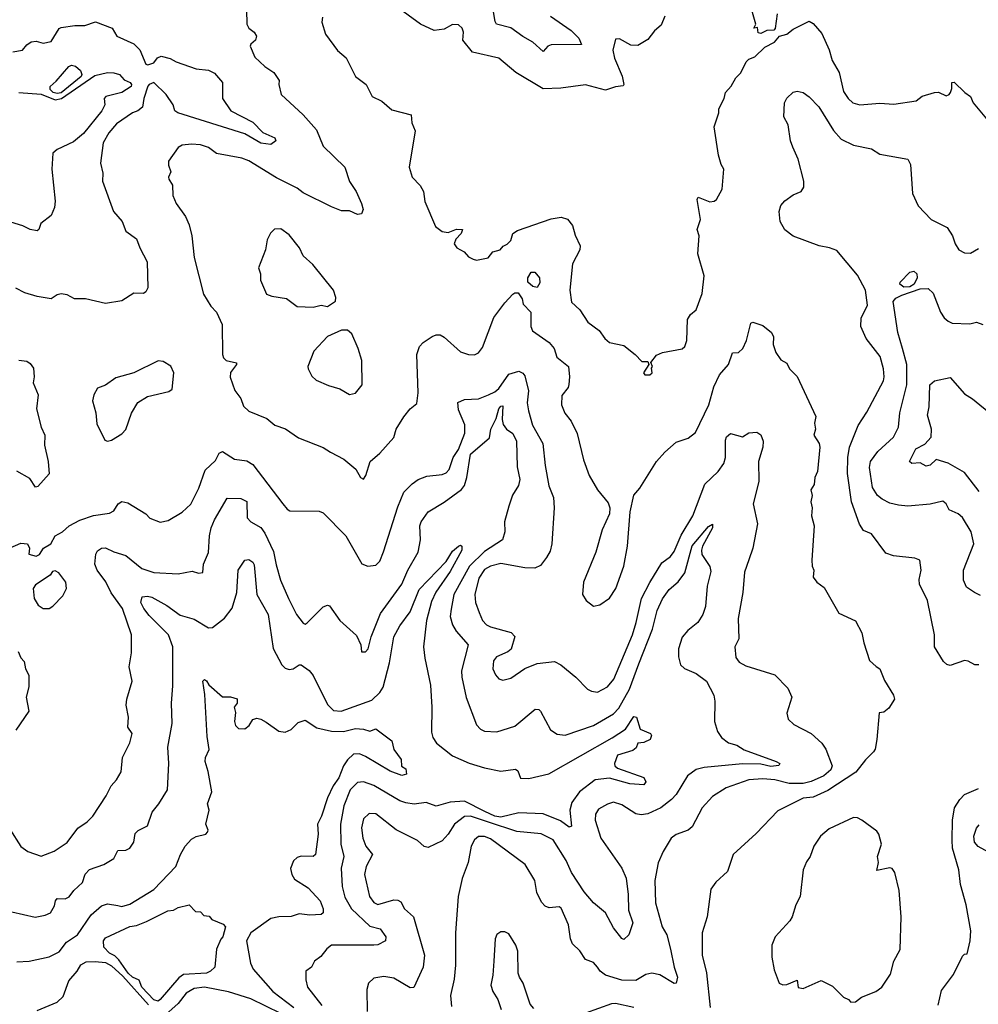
# Model space of a CAD drawing. Extents: x 1552294 to 1694791, y 811929 to 917222.
# Tile 307 of 643: x 1609369 to 1614124, y 889821 to 894707. Entities that reach past the tile are written whole.
import ezdxf

# ---------------------------------------------------------------- set-up
doc = ezdxf.new("R2010")
doc.units = 0

msp = doc.modelspace()

# ---------------------------------------------------------------- linework, layer by layer
at = {"layer": '0CON10XD'}
for points in [[(1612569.4, 894725), (1612550.6, 894679.4), (1612518.3, 894651.7), (1612485, 894608.6), (1612435, 894578.6), (1612400.3, 894580.3), (1612345, 894611.2), (1612325, 894610), (1612311.1, 894555), (1612319.4, 894515), (1612357.2, 894427.2), (1612366, 894385), (1612362, 894378), (1612325, 894373.5), (1612275, 894357.8), (1612175, 894384.3), (1612053, 894367), (1611965, 894362.9), (1611830, 894445), (1611745, 894516), (1611615, 894546.2), (1611566.7, 894605), (1611570, 894645), (1611564, 894665), (1611545, 894682), (1611515, 894683.3), (1611475, 894660), (1611425, 894653.3), (1611357.5, 894685), (1611235, 894773.3)], [(1612002.7, 894725), (1612105, 894653.2), (1612142.7, 894615), (1612155, 894584), (1612005, 894582.8), (1611989.5, 894575), (1611965, 894548.6), (1611915, 894595.9), (1611865, 894623.2), (1611805, 894666.7), (1611734.8, 894684.8), (1611727.7, 894697.7), (1611715, 894775.5)], [(1613126, 894735), (1613116.4, 894663.6), (1613110, 894655), (1613075, 894652.5), (1613045, 894637.5), (1613031.7, 894641.7), (1613028.3, 894668.3), (1613010, 894665), (1613020, 894685), (1612996.9, 894765)], [(1610493.8, 894755), (1610495.7, 894685), (1610506, 894665), (1610532, 894645), (1610544, 894625), (1610538, 894605), (1610516, 894585), (1610512.9, 894575), (1610535, 894520), (1610584.5, 894474.5), (1610629.2, 894445), (1610656, 894405), (1610654.3, 894385), (1610665.8, 894335), (1610775.8, 894235), (1610840.8, 894160.7), (1610875, 894079.2), (1610982.5, 893975), (1611004.6, 893904.6), (1611037.5, 893855), (1611063.8, 893795), (1611072.5, 893765), (1611065, 893743.3), (1611045, 893740), (1611005, 893758.8), (1610965, 893758), (1610915, 893778.6), (1610775, 893847.5), (1610745, 893870.4), (1610642.4, 893922.4), (1610505, 894006.9), (1610470, 894020), (1610345, 894042.7), (1610305, 894072.5), (1610265, 894086.1), (1610220.9, 894089.1), (1610175, 894083.3), (1610155, 894073.3), (1610106.5, 894005), (1610106.4, 893985), (1610118.1, 893951.9), (1610106.2, 893925), (1610108.8, 893915), (1610126, 893885), (1610128.8, 893835), (1610144.4, 893794.4), (1610190.9, 893730.9), (1610208.9, 893688.9), (1610223.1, 893635), (1610235, 893527.5), (1610280, 893345), (1610317.1, 893285), (1610344.6, 893254.6), (1610372.5, 893195), (1610374.3, 893045), (1610379.2, 893029.2), (1610392.5, 893015), (1610443.8, 893003.8), (1610444, 892995), (1610414.6, 892955.4), (1610412.8, 892932.8), (1610436.5, 892866.5), (1610465, 892826.2), (1610478.9, 892788.9), (1610505, 892764.2), (1610595, 892728), (1610635, 892694), (1610687, 892677), (1610751.7, 892631.7), (1610875, 892583.1), (1610911.1, 892561.1), (1610976.4, 892526.4), (1611036.6, 892476.6), (1611060, 892435), (1611075, 892427.5), (1611085.8, 892444.2), (1611107.5, 892515), (1611155, 892555.7), (1611225, 892634), (1611235.7, 892675), (1611275, 892736.7), (1611305, 892776.2), (1611338.1, 892801.9), (1611345.6, 892855), (1611338.5, 893045), (1611351.9, 893085), (1611370, 893105), (1611415, 893134.3), (1611435, 893142.9), (1611455, 893142.9), (1611475, 893132), (1611555, 893059.2), (1611595, 893045.8), (1611625, 893044.3), (1611645, 893054.2), (1611665, 893080), (1611721.3, 893228.7), (1611775, 893301.9), (1611815, 893344.4), (1611825, 893351.1), (1611840.8, 893350.8), (1611861.2, 893321.2), (1611866.7, 893295), (1611904.5, 893255), (1611904.7, 893185), (1611912.7, 893162.7), (1611994.5, 893105), (1612019.5, 893075), (1612032.6, 893032.6), (1612090.5, 892985), (1612096.2, 892935), (1612093.1, 892896.9), (1612088.8, 892881.2), (1612057.9, 892842.1), (1612056.9, 892795), (1612072.2, 892755), (1612103.7, 892713.7), (1612135, 892653.3), (1612165, 892522.5), (1612194.3, 892445), (1612234.5, 892374.5), (1612288.8, 892308.8), (1612296.2, 892285), (1612294, 892255), (1612258, 892175), (1612227.5, 892065), (1612165.8, 891915), (1612161.2, 891855), (1612178.8, 891825), (1612215, 891796.2), (1612246.8, 891803.2), (1612295, 891835.8), (1612326.7, 891885), (1612365.7, 891995.7), (1612383.1, 892095), (1612396.7, 892265), (1612415, 892347.5), (1612445, 892382.5), (1612528, 892515), (1612568.8, 892561.2), (1612625, 892610.6), (1612685, 892630), (1612720.9, 892659.1), (1612787.8, 892795), (1612812.2, 892885), (1612840.9, 892945), (1612884.2, 892995), (1612905, 893053.3), (1612935, 893056), (1612955.5, 893074.5), (1612974.4, 893115), (1612995, 893200), (1613005, 893206.2), (1613055, 893189.2), (1613097.5, 893155), (1613107.6, 893132.4), (1613105.8, 893095), (1613120, 893055), (1613145, 893018.8), (1613175, 893002.5), (1613187.5, 892975), (1613225.8, 892935.8), (1613318.3, 892738.3), (1613312, 892705), (1613316.2, 892675), (1613308.8, 892645), (1613334.3, 892604.3), (1613338.6, 892585), (1613326, 892465), (1613314, 892435), (1613310.5, 892399.5), (1613293.6, 892373.6), (1613300, 892345), (1613293.8, 892315), (1613300, 892285), (1613296.7, 892245), (1613310, 892195), (1613298.8, 892025), (1613300, 891995), (1613308.8, 891975), (1613305, 891940), (1613323.3, 891915), (1613358.8, 891888.8), (1613432.5, 891762.5), (1613515, 891723.3), (1613546.1, 891663.9), (1613555.8, 891615), (1613585, 891527.5), (1613617.5, 891497.5), (1613636, 891485), (1613658, 891428), (1613703.8, 891355), (1613708.8, 891335), (1613679.5, 891290.5), (1613655, 891270), (1613633, 891267), (1613620.9, 891135), (1613612.9, 891087.1), (1613605, 891073.3), (1613565, 891034), (1613517.2, 890972.8), (1613377.7, 890882.3), (1613305, 890849), (1613255, 890843.5), (1613129.3, 890780.7), (1613021.7, 890668.3), (1612908, 890565), (1612879.7, 890480.3), (1612822.4, 890427.6), (1612797.9, 890392.1), (1612779.4, 890255), (1612754.4, 890175.6)], [(1610871.2, 894718.8), (1610868, 894695), (1610886, 894635), (1610945, 894553.8), (1610987.9, 894517.9), (1611034.2, 894424.2), (1611087.5, 894385), (1611117.5, 894325), (1611165, 894302), (1611215, 894259.4), (1611310, 894235), (1611313.3, 894195), (1611331.2, 894155), (1611300, 893975), (1611316.2, 893925), (1611355, 893883.8), (1611372, 893855), (1611379.2, 893805), (1611430.9, 893680.9), (1611465, 893656.2), (1611495, 893650), (1611535, 893667.5), (1611565.9, 893665.9), (1611558.8, 893645), (1611532.7, 893617.3), (1611524, 893594), (1611537.5, 893575), (1611574.1, 893554.1), (1611595, 893530), (1611617.7, 893517.7), (1611635, 893514), (1611692.5, 893525), (1611715.9, 893554.1), (1611752.5, 893565), (1611767.5, 893582.5), (1611787.4, 893592.6), (1611805, 893611.2), (1611815.8, 893645), (1611838.9, 893661.1), (1612005, 893718.9), (1612055, 893727.5), (1612087, 893717), (1612111.4, 893685), (1612125, 893636.7), (1612149.1, 893585), (1612147.3, 893565), (1612110.6, 893495), (1612097.8, 893365), (1612106, 893305), (1612147, 893267), (1612187.5, 893205), (1612244, 893165), (1612271.2, 893125), (1612293.8, 893105), (1612365, 893090), (1612422.5, 893045), (1612455, 893010), (1612485, 893010), (1612490, 892995), (1612462.5, 892955), (1612470, 892945), (1612495, 892943.8)], [(1609335, 894547.2), (1609382, 894555), (1609405, 894582), (1609426.4, 894596.4), (1609450.7, 894600.7), (1609485, 894590), (1609525, 894598.8), (1609565, 894662.5), (1609575, 894668.8), (1609641.7, 894678.3), (1609691.7, 894678.3), (1609745, 894696), (1609827.5, 894665), (1609850, 894625), (1609935, 894587.5), (1609965, 894556.7), (1609995, 894486.7), (1610005, 894483.3), (1610035, 894491.9), (1610051.7, 894518.3), (1610070, 894525), (1610115, 894514.4), (1610145, 894496.9), (1610245, 894463.5), (1610306, 894456), (1610335, 894441.4), (1610374.2, 894395), (1610374.3, 894315), (1610416.2, 894255), (1610525, 894197.5), (1610575, 894146.7), (1610635, 894120), (1610639.2, 894105), (1610615, 894086.9), (1610565, 894093.8), (1610485, 894140.8), (1610153.8, 894245), (1610138, 894255), (1610130, 894285), (1610095.8, 894335), (1610035, 894395.8), (1610010.8, 894385), (1610005, 894376.2), (1609984.4, 894315), (1609978, 894272), (1609955, 894255.3), (1609928.1, 894245), (1609849.8, 894190.2), (1609811.3, 894145), (1609782.4, 894095), (1609769.4, 893995), (1609780.6, 893945), (1609780, 893905), (1609834.5, 893755), (1609876.9, 893705), (1609895, 893657.8), (1609948.9, 893618.9), (1609964.4, 893575), (1610001.5, 893505), (1610004.2, 893375.8), (1609994.3, 893355.7), (1609982.5, 893347.5), (1609935, 893349.5), (1609875, 893311.4), (1609795, 893298.1), (1609695, 893321.2), (1609641.2, 893321.2), (1609605, 893340.6), (1609575, 893345.7), (1609555, 893341.4), (1609525, 893321.9), (1609455, 893332.5), (1609395, 893351.2), (1609350, 893375)], [(1612495, 892943.8), (1612506.7, 892955), (1612502.5, 892977.5), (1612507.5, 892985), (1612500, 893005), (1612528.3, 893041.7), (1612557.5, 893055), (1612655, 893073.8), (1612668.8, 893085), (1612678.4, 893115), (1612681.1, 893218.9), (1612696.1, 893243.9), (1612725, 893267.5), (1612755, 893347.5), (1612764.5, 893435), (1612733.1, 893545), (1612739.2, 893635), (1612730, 893665), (1612746.2, 893715), (1612730, 893815), (1612735, 893826.7), (1612792.1, 893802.1), (1612814.4, 893805.6), (1612825.8, 893815), (1612852.9, 893865), (1612861.2, 893965), (1612848.3, 893988.3), (1612835.6, 894035), (1612813.8, 894175), (1612837.5, 894245), (1612837.5, 894265), (1612863.8, 894315), (1612870, 894345), (1612897.5, 894377.5), (1612921.2, 894418.8), (1612946.7, 894443.3), (1612972.5, 894497.5), (1612985, 894511.2), (1613015, 894522.5), (1613065, 894570), (1613113.3, 894595), (1613137.5, 894625), (1613175, 894634.4), (1613205, 894660), (1613285, 894700), (1613305, 894688.1), (1613347.5, 894637.5), (1613385, 894557.5), (1613398.8, 894505), (1613433.3, 894445), (1613455, 894351.2), (1613478.6, 894315), (1613501.2, 894295), (1613535.7, 894284.3), (1613635, 894293.1), (1613705, 894287.1), (1613815.8, 894304.2), (1613845, 894328), (1613906.2, 894346.2), (1613926.4, 894346.4), (1613965, 894328.8), (1613980, 894335), (1613986.7, 894345), (1613993.3, 894365), (1613992.5, 894395), (1614005, 894397.5), (1614056.7, 894345), (1614085.7, 894325.7), (1614098.8, 894295), (1614165, 894214)], [(1609555, 894339.7), (1609535, 894345.4), (1609520.1, 894360.1), (1609519.2, 894375), (1609549, 894401), (1609612.1, 894475), (1609625, 894480.9), (1609645, 894476.8), (1609670, 894455), (1609676.9, 894435), (1609673.9, 894425), (1609575, 894343.6), (1609555, 894339.7)], [(1609363.8, 894345), (1609475, 894337.3), (1609545, 894309.5), (1609575.4, 894315), (1609741, 894429), (1609803.9, 894443.9), (1609835, 894443.8), (1609864, 894435), (1609887.6, 894407.6), (1609916, 894395), (1609924, 894385), (1609921.2, 894375), (1609875.6, 894345), (1609795.8, 894325), (1609788.6, 894315), (1609790.8, 894285), (1609776.8, 894255), (1609685, 894142.4), (1609635, 894101.4), (1609555, 894062.5), (1609532.9, 894045), (1609528.6, 893965), (1609544.3, 893805.7), (1609540.8, 893775), (1609525.6, 893735), (1609473.3, 893695), (1609463.3, 893665), (1609455, 893658.8), (1609420, 893665), (1609385, 893683.3), (1609325, 893702)], [(1614126.2, 891505), (1614107.5, 891505), (1614074.3, 891524.3), (1614056.2, 891526.2), (1613985, 891501.8), (1613967.6, 891507.6), (1613952.1, 891522.1), (1613907.3, 891595), (1613906.4, 891655), (1613872, 891825), (1613832.9, 891905), (1613831.2, 891928.8), (1613841.2, 891975), (1613833.3, 892025), (1613810, 892035), (1613703, 892047), (1613665, 892059.2), (1613595, 892155.8), (1613555, 892172.5), (1613535, 892203.3), (1613495.3, 892315), (1613475.3, 892455), (1613477.7, 892535), (1613485.5, 892585), (1613527.8, 892692.2), (1613571.3, 892758.7), (1613653.1, 892915), (1613656.4, 892935), (1613653.3, 892975), (1613638.1, 893035), (1613568, 893125), (1613541.9, 893185), (1613543.3, 893225), (1613575, 893290), (1613564.4, 893365), (1613525, 893439.2), (1613421.5, 893561.5), (1613385.3, 893575.3), (1613334.3, 893584.3), (1613205, 893633.3), (1613164.7, 893664.7), (1613141.5, 893705), (1613135.5, 893755), (1613144.4, 893785), (1613165, 893808.6), (1613205, 893838.1), (1613246, 893855), (1613258.9, 893875), (1613259.2, 893905), (1613230, 894015), (1613204.7, 894074.7), (1613192.3, 894105), (1613180.8, 894185), (1613158.7, 894225), (1613163.4, 894295), (1613175, 894317.8), (1613205, 894347.1), (1613225, 894352.5), (1613255.4, 894345.4), (1613284.7, 894324.7), (1613333.6, 894275), (1613406.1, 894156.1), (1613444.2, 894114.2), (1613504.2, 894084.2), (1613595, 894065.5), (1613635, 894039.4), (1613775, 894014), (1613787.9, 893987.9), (1613797.5, 893845), (1613825, 893782.5), (1613890, 893715), (1613970, 893675), (1613996, 893635), (1614008.8, 893595), (1614026.7, 893565), (1614055, 893550), (1614085, 893548), (1614125, 893572)], [(1610825, 893280), (1610865, 893290), (1610895, 893283.8), (1610935, 893310), (1610937.7, 893327.7), (1610926.2, 893365), (1610822.7, 893492.7), (1610774.5, 893534.5), (1610756.2, 893575), (1610705, 893638.8), (1610665, 893668.6), (1610633.3, 893666.7), (1610613.2, 893646.8), (1610596, 893615), (1610587.5, 893565), (1610554.2, 893475), (1610563.8, 893445), (1610563.3, 893415), (1610593.3, 893345), (1610620, 893335), (1610693, 893323), (1610745, 893284), (1610825, 893280)], [(1611935, 893377.5), (1611915, 893382.5), (1611890, 893405), (1611888.8, 893425), (1611906.1, 893453.9), (1611925, 893453.8), (1611946.9, 893425), (1611948.5, 893401.5), (1611935, 893377.5)], [(1613755, 893379.6), (1613734.3, 893395), (1613735.8, 893405), (1613785, 893454), (1613805, 893458.8), (1613818.8, 893445), (1613820, 893425), (1613805.7, 893394.3), (1613785, 893380.7), (1613755, 893379.6)], [(1614135, 891850), (1614105, 891864.4), (1614065, 891891.5), (1614050.4, 891925), (1614050.7, 891975), (1614101.8, 892105), (1614088.9, 892165), (1614046.3, 892236.3), (1614025, 892254.7), (1613980, 892275), (1613964.3, 892305), (1613948.1, 892318.1), (1613885, 892303.2), (1613775, 892292.4), (1613728.1, 892298.1), (1613685, 892308.2), (1613646.9, 892326.9), (1613624.6, 892345), (1613600, 892385), (1613584.2, 892485), (1613589.4, 892515), (1613625, 892563.2), (1613703.9, 892635), (1613728.5, 892685), (1613735.4, 892755.4), (1613769.8, 892895), (1613769, 892995), (1613748.7, 893075), (1613724.8, 893155), (1613701.2, 893308.8), (1613715.6, 893324.4), (1613745, 893340.5), (1613835, 893370.7), (1613875, 893372.8), (1613900.2, 893350.2), (1613937.3, 893255), (1613955, 893226.9), (1613975, 893210), (1613995, 893200), (1614081.7, 893198.3), (1614115, 893205.7), (1614146, 893195)], [(1611005, 892846.2), (1611035, 892853.8), (1611067.5, 892895), (1611065.6, 893015), (1611048.6, 893075), (1611017.1, 893147.1), (1610995, 893166.2), (1610965, 893165.7), (1610895, 893134), (1610828.3, 893061.7), (1610798.8, 892985), (1610800, 892975), (1610818.3, 892938.3), (1610838.8, 892918.8), (1610900.8, 892890.8), (1610957.5, 892875), (1611005, 892846.2)], [(1609365, 893016.7), (1609405, 893012.9), (1609421.3, 893001.3), (1609436.7, 892976.7), (1609441.1, 892935), (1609436.2, 892905), (1609460.6, 892845), (1609451.4, 892775), (1609475.6, 892685), (1609492.9, 892645), (1609491.9, 892595), (1609510, 892515), (1609515, 892452.5), (1609459.5, 892390.5), (1609447, 892387), (1609419.4, 892429.4), (1609355, 892466)], [(1609805, 892616), (1609825, 892620), (1609875, 892652), (1609895, 892673.8), (1609924, 892755), (1609955, 892806.7), (1610002.3, 892837.7), (1610108.3, 892861.7), (1610125, 892873.3), (1610134.1, 892954.1), (1610117.9, 892987.9), (1610080.3, 893010.3), (1610055, 893014.3), (1609935, 892954), (1609845, 892930), (1609795, 892892.5), (1609755, 892877.5), (1609736.7, 892845), (1609730, 892815), (1609745.9, 892755.9), (1609750.9, 892700.9), (1609790.5, 892620.5), (1609805, 892616)], [(1609211.3, 892038.7), (1609375, 892108.8), (1609407.5, 892105), (1609416.7, 892085), (1609414, 892054), (1609450, 892045), (1609466.4, 892053.6), (1609487.5, 892085), (1609522.5, 892105), (1609544.3, 892145.7), (1609581.2, 892165), (1609614.3, 892195.7), (1609667.4, 892222.6), (1609735, 892246.9), (1609815, 892257.5), (1609835, 892270), (1609858, 892305), (1609875, 892315.8), (1609905, 892310), (1609994.1, 892254.1), (1610015, 892233.3), (1610065, 892214), (1610105, 892222), (1610175, 892262.5), (1610217.1, 892302.9), (1610257.7, 892382.3), (1610288.9, 892471.1), (1610340.3, 892519.7), (1610358, 892555), (1610375, 892564), (1610435, 892526.2), (1610495, 892518.1), (1610525, 892499.6), (1610674.7, 892304.7), (1610695, 892277.5), (1610708.8, 892268.8), (1610855, 892267.5), (1610875, 892260), (1610986.9, 892145), (1611066.8, 892006.8), (1611095, 891994.2), (1611135, 891999.2), (1611155, 892020), (1611174, 892066), (1611245, 892288.8), (1611275, 892361.4), (1611316.1, 892403.9), (1611345, 892424.3), (1611389.1, 892440.9), (1611465, 892449.1), (1611485, 892458.9), (1611498.5, 892475), (1611519.2, 892535), (1611545, 892574.4), (1611576.5, 892655), (1611576.2, 892696.2), (1611545, 892771.2), (1611543, 892807), (1611575, 892821.4), (1611645, 892825.4), (1611694, 892846), (1611725, 892859.7), (1611745, 892877.3), (1611795, 892947.8), (1611845, 892962), (1611865, 892952), (1611875, 892938.8), (1611893.6, 892865), (1611886.2, 892805), (1611893.3, 892765), (1611913.2, 892695), (1611964, 892604), (1611975.4, 892494.6), (1611993.7, 892393.7), (1612017.3, 892335), (1612019.5, 892285), (1612008.8, 892105), (1612000.6, 892069.4), (1611982.6, 892037.4), (1611952.5, 891997.5), (1611925, 891984.5), (1611875, 891986.7), (1611755, 892008.2), (1611705, 891995.6), (1611675, 891977.9), (1611646.7, 891935), (1611626.3, 891855), (1611630, 891815), (1611648.8, 891765)], [(1614128.6, 892365), (1614055, 892460), (1613975.4, 892505.4), (1613915, 892523.8), (1613885, 892495.7), (1613865, 892491.1), (1613835, 892508.5), (1613795, 892504.6), (1613782.2, 892515), (1613815, 892577.7), (1613858.9, 892601.1), (1613890, 892635), (1613892.2, 892675), (1613871.9, 892745), (1613881.1, 892785), (1613884.2, 892895), (1613907.5, 892915), (1613985, 892931.2), (1614055, 892850), (1614095, 892826), (1614194.4, 892744.4)], [(1609319.5, 890689.5), (1609374.7, 890604.7), (1609409.4, 890579.4), (1609475, 890556.7), (1609539.4, 890580.6), (1609605, 890623.3), (1609657.1, 890695), (1609703.9, 890726.1), (1609731.9, 890755), (1609797.1, 890855), (1609821.9, 890905), (1609848.6, 890935), (1609872.5, 890975), (1609878.9, 891045), (1609915, 891118.8), (1609926.2, 891165), (1609906, 891196), (1609909.2, 891245), (1609897.5, 891305), (1609900.6, 891335), (1609926.5, 891425), (1609911.4, 891495), (1609922.9, 891565), (1609923.1, 891655), (1609878.7, 891785), (1609822.3, 891862.3), (1609796.7, 891916.7), (1609753.9, 891975), (1609741.1, 892005), (1609746.7, 892055), (1609755, 892070.8), (1609775, 892084.3), (1609795, 892085.6), (1609835, 892065.5), (1609895, 892047.3), (1609975, 891983.8), (1610035, 891963.2), (1610155, 891956.5), (1610225, 891970), (1610255, 891960.8), (1610276.5, 891963.5), (1610280.8, 892005), (1610305, 892062.5), (1610310.3, 892145), (1610319.4, 892185), (1610335, 892225.6), (1610397.4, 892332.6), (1610465, 892331.5), (1610495, 892316), (1610497.5, 892235), (1610515, 892215.6), (1610565, 892186.5), (1610585, 892159.4), (1610628, 892068), (1610640.8, 892000.8), (1610663.1, 891925), (1610702.1, 891835), (1610741.5, 891755), (1610775, 891712), (1610785, 891706.7), (1610795, 891713.3), (1610875, 891793.3), (1610895, 891801.2), (1610905, 891798.8), (1610956.2, 891725), (1611040.3, 891650.3), (1611061.2, 891605), (1611065, 891570), (1611085, 891570), (1611097.5, 891585), (1611112.9, 891645), (1611159.1, 891760.9), (1611264.6, 891905), (1611294.8, 891975.2), (1611345.4, 892065), (1611356.9, 892125), (1611353.2, 892195), (1611360, 892215), (1611395.6, 892265), (1611475, 892312.1), (1611560.4, 892375), (1611575.2, 892394.8), (1611587.4, 892435), (1611605, 892550.3), (1611698.9, 892631.1), (1611705.4, 892675), (1611732.2, 892727.8), (1611745, 892775.6), (1611755, 892788.2), (1611765, 892790), (1611762.5, 892722.5), (1611767.4, 892697.4), (1611784.4, 892675), (1611815, 892653.5), (1611833.9, 892615), (1611837.3, 892487.3), (1611849.5, 892425), (1611843.3, 892395), (1611813.3, 892346.7), (1611795, 892292), (1611773.4, 892215), (1611774.6, 892165.4), (1611763.3, 892125), (1611675, 892067.1), (1611599.7, 891995), (1611522.6, 891855), (1611508.7, 891781.3), (1611503.8, 891745), (1611515, 891704), (1611533.2, 891673.2), (1611593.3, 891605), (1611561.1, 891475), (1611561.8, 891445), (1611584.1, 891344.1), (1611635, 891208), (1611655, 891186.9), (1611675, 891176.7), (1611735, 891173.6), (1611825, 891201.5), (1611925.6, 891285.6), (1611943.3, 891283.3), (1611952.5, 891275), (1612002.7, 891182.7), (1612035, 891160.6), (1612075, 891156.5), (1612215, 891204.8), (1612315, 891261.6), (1612340.4, 891289.6), (1612394, 891385), (1612439.4, 891510.6), (1612508.2, 891681.8), (1612530.7, 891775), (1612556.9, 891833.1), (1612590.7, 891879.3), (1612635, 891917.7), (1612668.6, 891961.4), (1612705, 892095.2), (1612785, 892191.8), (1612805, 892203.3), (1612805.4, 892185), (1612755.6, 892095), (1612750.6, 892075), (1612752.4, 892052.4), (1612792.7, 891992.7), (1612797.8, 891967.8), (1612779.5, 891895), (1612771.5, 891795), (1612757.3, 891755), (1612732.7, 891715), (1612683.3, 891675), (1612655, 891643.1), (1612636.2, 891585), (1612636.4, 891545), (1612647.1, 891505), (1612666.5, 891486.5), (1612725, 891462.2), (1612775, 891424.2), (1612811.9, 891355), (1612817.8, 891325), (1612815.6, 891225), (1612830.6, 891175), (1612850, 891145), (1612885, 891118.6), (1612927, 891107), (1612963.3, 891083.3), (1613120.6, 891025), (1613139.2, 891015), (1613134.4, 891005.6), (1613095, 891001.6), (1613045, 891012.3), (1612955, 891013.6), (1612764.4, 890995.6), (1612725, 890986.8), (1612680.9, 890955), (1612625, 890861.9), (1612602.2, 890837.8), (1612548.5, 890795), (1612485, 890766.2), (1612451.7, 890761.7), (1612425, 890765.3), (1612355, 890810), (1612315, 890823.1), (1612285, 890814.3), (1612240.2, 890789.8), (1612224.6, 890765), (1612223.8, 890735), (1612252.3, 890645), (1612356.1, 890496.1), (1612377.4, 890447.4), (1612388, 890365), (1612388.8, 890288.8), (1612410.6, 890225), (1612390, 890165), (1612365, 890142.5), (1612355, 890146.7), (1612315, 890200), (1612275, 890274.4), (1612215, 890324.6), (1612169.6, 890379.6), (1612106.9, 890475), (1612079.7, 890535), (1612015, 890636.2), (1611955, 890667.1), (1611835, 890678.9), (1611695, 890724.1), (1611605, 890754.8), (1611575, 890752.5), (1611525.5, 890715), (1611494.6, 890665), (1611465, 890631.5), (1611395, 890598.9), (1611375, 890604.5), (1611342.9, 890632.9), (1611236.9, 890686.9), (1611135, 890766.2), (1611101.7, 890768.3), (1611075, 890742), (1611064.2, 890695.8), (1611070.9, 890645), (1611085.8, 890605.8), (1611119.6, 890565), (1611086.8, 890505), (1611079.5, 890465), (1611104.7, 890355), (1611125, 890326.2), (1611145, 890315.9), (1611225, 890338.5), (1611245, 890337.3), (1611259.1, 890329.1), (1611276.9, 890295), (1611322.2, 890255), (1611377.5, 890065), (1611370.8, 890005), (1611324, 889905), (1611305, 889902.3), (1611225, 889950), (1611175, 889959.4), (1611125, 889950.8), (1611099.2, 889925), (1611090.8, 889895), (1611092.5, 889785)], [(1611648.8, 891765), (1611665.3, 891725.3), (1611685, 891704.6), (1611705, 891694), (1611806.1, 891666.1), (1611825.3, 891645.3), (1611807.4, 891582.6), (1611790.6, 891569.4), (1611734, 891545), (1611718.6, 891525), (1611715.6, 891485), (1611728.6, 891455), (1611745, 891436), (1611765, 891430), (1611805, 891440), (1611875, 891487.1), (1611935, 891512), (1612022.5, 891522.5), (1612053.8, 891505), (1612128, 891445), (1612186.2, 891385), (1612205, 891374.2), (1612235, 891370), (1612285, 891395.6), (1612316.9, 891435), (1612408.1, 891655), (1612427.4, 891715), (1612453, 891835), (1612495, 891913.6), (1612555, 892012.2), (1612596.4, 892043.6), (1612615, 892067.1), (1612650.5, 892149.5), (1612708.7, 892245), (1612767.7, 892402.3), (1612833.8, 892465), (1612862.3, 892505), (1612869.4, 892535), (1612870.3, 892619.7), (1612875, 892636.7), (1612895, 892653.3), (1612955, 892636.2), (1612985, 892656.2), (1613025, 892660), (1613045, 892646.7), (1613057.5, 892615), (1613055.4, 892585), (1613034.4, 892515), (1613034.7, 892415.3), (1613007.8, 892305), (1613028.1, 892205), (1613005.5, 892084.5), (1612985.9, 892025.9), (1612964.5, 891965), (1612956.7, 891865), (1612932.2, 891735), (1612936, 891635), (1612915.8, 891595), (1612921.3, 891541.3), (1612938.5, 891518.5), (1612970.2, 891500.2), (1613115, 891456.2), (1613179.5, 891389.5), (1613198.8, 891345), (1613174, 891265), (1613181.2, 891235), (1613208.8, 891208.8), (1613295, 891164.3), (1613347.2, 891117.2), (1613367.4, 891087.4), (1613398.7, 891005), (1613392.8, 890985), (1613357.3, 890955), (1613295, 890926.4), (1613255, 890916.6), (1613185.8, 890915.8), (1613115.3, 890934.7), (1613055, 890940.2), (1612985.3, 890934.7), (1612873.8, 890895), (1612805, 890851.4), (1612754.5, 890795), (1612705, 890700.8), (1612685, 890684.3), (1612625, 890663.1), (1612600, 890645), (1612560.6, 890579.4), (1612536.6, 890523.4), (1612519.5, 890435), (1612522.2, 890325), (1612555.9, 890205), (1612578.4, 890165), (1612597.4, 890095), (1612614.7, 890005.3), (1612631.6, 889955), (1612625, 889925.6), (1612615, 889923.8), (1612545, 889966.6), (1612505, 889975.9), (1612475, 889969.1), (1612425, 889938.5), (1612355, 889940), (1612275, 889965.2), (1612248.6, 889985), (1612235, 890005.6), (1612215, 890028.1), (1612175, 890044), (1612146.8, 890086.8), (1612111.3, 890121.3), (1612100.6, 890145), (1612091.4, 890215), (1612055, 890297.5), (1612045, 890303.8), (1611995, 890299.2), (1611975, 890307.5), (1611957, 890327), (1611934.5, 890375), (1611924.4, 890435), (1611876.7, 890515), (1611705, 890642.4), (1611675, 890653.5), (1611645, 890652.9), (1611625, 890637.1), (1611608.5, 890605), (1611592.7, 890525), (1611563.3, 890445), (1611544.6, 890355.4), (1611530.4, 890175), (1611530.9, 890015), (1611524.6, 889945), (1611506.4, 889865), (1611510.2, 889810.2)], [(1609329.3, 890279.3), (1609445, 890252.5), (1609495, 890262.7), (1609521.1, 890275), (1609541.3, 890308.7), (1609546.1, 890333.9), (1609554.7, 890345.3), (1609595, 890344.6), (1609615, 890354.5), (1609637.1, 890385), (1609679.6, 890425), (1609693.4, 890466.6), (1609715, 890489.1), (1609785.4, 890514.6), (1609835, 890544.2), (1609855.8, 890584.2), (1609895, 890585.8), (1609915, 890596), (1609935.7, 890625), (1609942.4, 890667.6), (1609956.3, 890683.7), (1610003.4, 890706.6), (1610026.4, 890773.6), (1610059.5, 890815), (1610101.9, 890885), (1610109.1, 891015), (1610103.8, 891096.2), (1610125.5, 891215), (1610121.1, 891315), (1610129.1, 891400.9), (1610128.2, 891595), (1610106.4, 891655), (1610010.9, 891750.9), (1609983.8, 891785), (1609969.7, 891815), (1609977.1, 891842.9), (1610003.3, 891846.7), (1610025, 891840.7), (1610099, 891799), (1610165, 891751.5), (1610235, 891732.1), (1610305, 891689.4), (1610325, 891690), (1610385, 891737.1), (1610422.7, 891787.3), (1610446.2, 891865), (1610452, 891975), (1610485, 892024.5), (1610505, 892027.3), (1610524.5, 892015), (1610531.3, 892001.3), (1610545.9, 891855), (1610601.6, 891755), (1610626.2, 891586.2), (1610668.9, 891505), (1610685, 891488.1), (1610705, 891482.9), (1610725, 891485.8), (1610755, 891506), (1610765, 891506), (1610805, 891476.8), (1610825, 891453.1), (1610895, 891308.5), (1610925, 891278.9), (1610963.8, 891275), (1611115, 891329.6), (1611155, 891368.2), (1611172.2, 891395), (1611202.7, 891515), (1611225.2, 891645), (1611255, 891699.6), (1611305, 891769.1), (1611351.1, 891878.9), (1611485, 892018.9), (1611515, 892070), (1611545, 892094.4), (1611555, 892098.9), (1611562, 892095), (1611561.5, 892075), (1611505, 891967.9), (1611433.7, 891866.3), (1611410.8, 891819.2), (1611386.9, 891725), (1611372.2, 891595), (1611377.9, 891537.9), (1611407.1, 891405), (1611412.9, 891295), (1611410.9, 891170.9), (1611418.6, 891145), (1611437.2, 891117.2), (1611515, 891053.5), (1611597.8, 891017.8), (1611675, 890994.6), (1611755, 890978.1), (1611827.5, 890987.5), (1611839.1, 890979.1), (1611853.7, 890943.7), (1611895, 890941.8), (1611994.3, 890965), (1612307.3, 891142.7), (1612373.6, 891186.4), (1612415, 891249.2), (1612428.8, 891245), (1612446.9, 891186.9), (1612497.5, 891165), (1612502.5, 891155), (1612495.9, 891134.1), (1612465, 891120), (1612435, 891117.5), (1612427.3, 891092.7), (1612410.3, 891079.7), (1612335, 891057.5), (1612318.6, 891015), (1612320.6, 891005), (1612335, 890992.7), (1612465, 890946.9), (1612474.2, 890925), (1612465, 890910), (1612395, 890915.4), (1612295, 890942.5), (1612224.2, 890935), (1612145.3, 890874.7), (1612107.3, 890822.7), (1612097.1, 890785), (1612105.5, 890704.5), (1612095, 890699.2), (1612051.7, 890731.7), (1611965, 890766.4), (1611845, 890770.6), (1611755, 890749.1), (1611725.1, 890755.1), (1611676.7, 890776.8), (1611575, 890828.6), (1611505, 890823.5), (1611435, 890804.6), (1611385, 890822.9), (1611325, 890813.6), (1611285, 890820), (1611255, 890830.4), (1611125, 890906.9), (1611075, 890924.7), (1611045, 890921.5), (1611008.7, 890885), (1610977.3, 890805), (1610960.3, 890715), (1610962.4, 890615), (1610977.5, 890555), (1610963.4, 890496.6), (1610968.2, 890405), (1610982.1, 890352.1), (1611015, 890294.7), (1611105, 890208), (1611157.5, 890195), (1611185.8, 890155), (1611183.8, 890135), (1611145, 890115.6), (1611125.4, 890114.6), (1610916.2, 890113.8), (1610893.1, 890096.9), (1610862.1, 890057.9), (1610831.2, 890035), (1610815.5, 890004.5), (1610788.8, 889985), (1610787.7, 889942.3), (1610796.5, 889906.5), (1610868.2, 889815)], [(1609515, 891784.2), (1609533.9, 891796.1), (1609582.5, 891847.5), (1609601.2, 891885), (1609597.5, 891915), (1609562.7, 891962.7), (1609545, 891971.2), (1609531.2, 891968.8), (1609519.5, 891950.5), (1609447.7, 891902.3), (1609436, 891885), (1609441.2, 891835), (1609460.7, 891800.7), (1609485, 891784.4), (1609515, 891784.2)], [(1609361.9, 891571.9), (1609375, 891540.8), (1609391.4, 891521.4), (1609397.5, 891485), (1609414.4, 891454.4), (1609413.4, 891396.6), (1609400.9, 891345), (1609414.4, 891275), (1609349.2, 891180.8)], [(1609355, 890032.2), (1609415, 890034.3), (1609515, 890056.4), (1609565, 890081.8), (1609601.5, 890128.5), (1609655.4, 890165), (1609723.3, 890265), (1609775, 890310), (1609805, 890320), (1609855, 890311.4), (1609875, 890306.9), (1609915, 890318.1), (1610035, 890390.8), (1610142.7, 890505), (1610166, 890565), (1610190, 890605), (1610220.3, 890639.7), (1610245, 890654.2), (1610292.5, 890665), (1610301.2, 890675), (1610303.8, 890685), (1610292, 890715), (1610308.8, 890785), (1610300.8, 890815), (1610322.7, 890875), (1610304.1, 890975.9), (1610288.8, 891025), (1610289.7, 891045), (1610309.1, 891085), (1610299.4, 891149.4), (1610287.5, 891357.5), (1610276.7, 891425), (1610285, 891433.3), (1610295, 891426.2), (1610306.9, 891406.9), (1610375, 891346.2), (1610415, 891346.2), (1610447.3, 891337.3), (1610448, 891315), (1610432.5, 891295), (1610438.6, 891268.6), (1610434.4, 891225), (1610439.2, 891205), (1610455, 891190), (1610485, 891188), (1610506.4, 891203.6), (1610525, 891233.3), (1610545, 891240), (1610565, 891236), (1610590.9, 891220.9), (1610655, 891175.7), (1610685, 891170.6), (1610715, 891184.3), (1610750.8, 891219.2), (1610785, 891230), (1610842.2, 891192.2), (1610915, 891175.9), (1610975, 891175.2), (1611035, 891189.6), (1611075, 891186.9), (1611105, 891176.5), (1611135, 891188.2), (1611215, 891127.5), (1611224.2, 891085), (1611260.8, 891035), (1611262, 891002), (1611285, 890990), (1611286.9, 890963.1), (1611265, 890956.9), (1611207.3, 890977.3), (1611085, 891051.2), (1611054, 891064), (1611025, 891062.1), (1610995, 891033.8), (1610975, 891003.5), (1610951.4, 890945), (1610924.6, 890905.4), (1610895.7, 890845), (1610866.3, 890753.7), (1610846.9, 890715), (1610849.2, 890665), (1610835.8, 890564.2), (1610825, 890553.8), (1610765, 890555.8), (1610745, 890550), (1610726.5, 890533.5), (1610712.9, 890495), (1610719.1, 890465), (1610731.8, 890441.8), (1610799.4, 890399.4), (1610858.8, 890335), (1610874.5, 890295), (1610874, 890275), (1610864.2, 890265.8), (1610807.5, 890262.5), (1610755, 890269.1), (1610715, 890256.9), (1610655, 890255.4), (1610615, 890246.9), (1610515.7, 890175), (1610493.5, 890135), (1610513.6, 890025), (1610527.5, 889995), (1610623.8, 889885), (1610728.8, 889805)], [(1613924.2, 889815.8), (1613940.9, 889889.1), (1614000.5, 889969.5), (1614045, 890060), (1614055, 890070), (1614068.3, 890071.7), (1614083.8, 890135), (1614086.5, 890185), (1614063.9, 890315), (1614036.6, 890415), (1614027.6, 890487.6), (1613996.9, 890595), (1613993.8, 890635), (1613996.9, 890735), (1614005.6, 890795), (1614032.1, 890837.9), (1614055, 890861.4), (1614125, 890891.2)], [(1613491.7, 889831.7), (1613515, 889832.5), (1613544.1, 889855.9), (1613615, 889884), (1613645, 889906.2), (1613689.1, 889970.9), (1613704.5, 890035.5), (1613736.7, 890093.3), (1613741.5, 890255), (1613732.2, 890385), (1613710, 890475), (1613696.2, 890495), (1613685, 890498), (1613620, 890485), (1613628.8, 890525), (1613623.8, 890555), (1613643.8, 890615), (1613631.2, 890665), (1613620.3, 890680.3), (1613546.2, 890735), (1613525, 890745.6), (1613505, 890747.1), (1613385, 890690.8), (1613342, 890655), (1613307.5, 890605), (1613290.8, 890555), (1613271.7, 890528.3), (1613255, 890487.5), (1613240.8, 890355), (1613218.8, 890315), (1613200, 890255), (1613188.8, 890235), (1613116.2, 890155), (1613100, 890115), (1613100, 890055), (1613111.7, 889991.7), (1613136.7, 889925), (1613155, 889917.5), (1613175, 889919.4), (1613225, 889940), (1613230, 889905), (1613255, 889898.8), (1613345, 889938.8), (1613400.5, 889910.5), (1613455, 889856.2), (1613480, 889845), (1613491.7, 889831.7)], [(1614175, 890575.4), (1614123.7, 890603.7), (1614105.9, 890625), (1614102.1, 890655), (1614114.7, 890695), (1614129, 890711)], [(1610055, 889836.1), (1610035, 889843.2), (1609975, 889905.4), (1609960.8, 889940.8), (1609927.7, 889955), (1609906.2, 889975), (1609861, 890041), (1609840.7, 890060.7), (1609813.9, 890073.9), (1609786.7, 890105), (1609785, 890135.7), (1609795, 890151.4), (1609915, 890206.5), (1609947.8, 890212.2), (1609998, 890232), (1610103.9, 890283.9), (1610132.2, 890287.8), (1610155, 890300.8), (1610210, 890315), (1610241.7, 890281.7), (1610265, 890280), (1610281.7, 890261.7), (1610308.3, 890258.3), (1610321.7, 890241.7), (1610378.3, 890218.3), (1610390, 890205), (1610375.8, 890155), (1610365.8, 890144.2), (1610345.6, 890094.4), (1610336.9, 890005), (1610315.6, 889985), (1610295, 889975.6), (1610180.8, 889969.2), (1610158.5, 889951.5), (1610065, 889844.2), (1610055, 889836.1)], [(1611919.5, 889799.5), (1611901.7, 889821.7), (1611865.7, 889925), (1611847.5, 889955), (1611842, 889975), (1611839.2, 890085), (1611830, 890115), (1611795, 890170), (1611775, 890180), (1611755, 890180), (1611735, 890167.5), (1611728, 890145), (1611720, 890035), (1611716.2, 889965), (1611705.8, 889915), (1611716.2, 889885), (1611741.2, 889845), (1611757.5, 889795)], [(1612754.4, 890175.6), (1612754.4, 890065), (1612776.2, 889976.2), (1612793.5, 889805)], [(1609455, 889790), (1609555, 889831.5), (1609585, 889860), (1609613.3, 889936.7), (1609654.3, 889985), (1609672.7, 890017.3), (1609698.9, 890031.1), (1609742.9, 890032.9), (1609795, 890028.2), (1609825, 890011.6), (1609881.2, 889961.2), (1610007.5, 889817.5)], [(1610664.5, 889774.5), (1610515, 889848.8), (1610405, 889883.2), (1610285, 889905.3), (1610235, 889900), (1610195, 889875.4), (1610154.7, 889825), (1610077.2, 889755)], [(1612415.3, 889805.3), (1612325, 889824.3), (1612305, 889822.5), (1612175, 889776.9)]]:
    msp.add_lwpolyline(points, dxfattribs=at)

doc.saveas('drawing.dxf')
